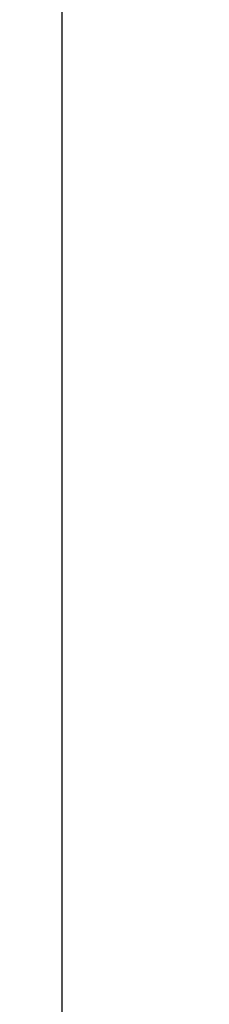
# Model space of a CAD drawing. Header units: millimetres. Extents: x -505 to 505, y 0 to 800.
# Tile 586 of 656: x -151.672 to -151.416, y 344.729 to 346.061. Entities that reach past the tile are written whole.
import ezdxf

# ---------------------------------------------------------------- set-up
doc = ezdxf.new("R2010")
doc.units = ezdxf.units.MM
doc.header["$MEASUREMENT"] = 0
doc.layers.add('IGES level 1', color=255, linetype='Continuous')
doc.layers.add('IGES level 12', color=255, linetype='Continuous')

msp = doc.modelspace()

# ---------------------------------------------------------------- linework, layer by layer
at = {"layer": 'IGES level 1'}
for points in [[(-191.1858, 355.9795, 190.2519), (20.9076, 347.2191, 21.6132), (233.0011, 338.4587, -147.0255)], [(233.0011, 338.4587, -147.0255), (20.9076, 347.2191, 21.6132), (-191.1858, 355.9795, 190.2519)], [(195.4775, 337.9529, -156.7623), (-20.8055, 346.8863, 15.2077), (-237.0886, 355.8198, 187.1776)], [(-237.0886, 355.8198, 187.1776), (-20.8055, 346.8863, 15.2077), (195.4775, 337.9529, -156.7623)]]:
    msp.add_open_spline(points, degree=2, dxfattribs=at)
at = {"layer": 'IGES level 12'}
for points in [[(-233.0011, 338.4587, -147.0255), (-128.9429, 342.7568, -64.2873), (-24.8846, 347.0548, 18.451)], [(-24.8846, 347.0548, 18.451), (-128.9429, 342.7568, -64.2873), (-233.0011, 338.4587, -147.0255)], [(-151.6153, 346.7015, -104.0071), (-151.6153, 343.7055, -103.8515), (-151.6153, 340.7096, -103.6959)], [(0, 346.027, -1.3351), (-97.7388, 341.9899, -79.0487), (-195.4775, 337.9529, -156.7623)], [(-195.4775, 337.9529, -156.7623), (-97.7388, 341.9899, -79.0487), (0, 346.027, -1.3351)]]:
    msp.add_open_spline(points, degree=2, dxfattribs=at)

doc.saveas('drawing.dxf')
